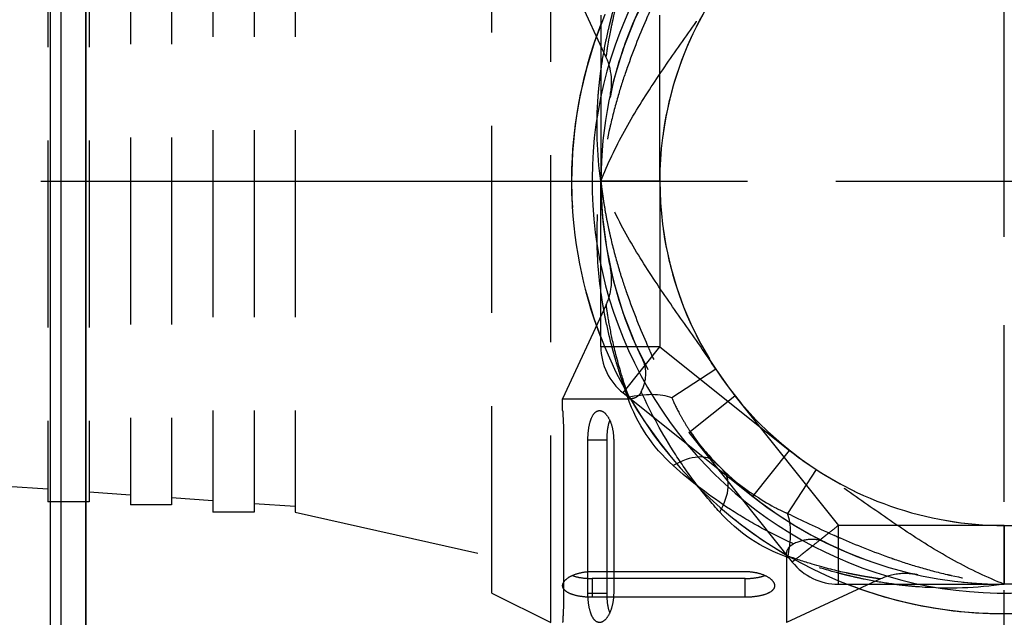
# Model space of a CAD drawing. Header units: millimetres. Extents: x 399 to 6233, y -1870 to 1602.
# Tile 372 of 656: x 4389 to 4406, y 621 to 631. Entities that reach past the tile are written whole.
import ezdxf

# ---------------------------------------------------------------- set-up
doc = ezdxf.new("R2010")
doc.units = ezdxf.units.MM
for name, pattern in [('AM_ISO08W050', [18, 12, -1.5, 3, -1.5]), ('HIDDEN', [9.525, 6.35, -3.175]), ('SLD-實線', [0])]:
    doc.linetypes.add(name, pattern=pattern)
for name, color, linetype, lineweight in [('AM_5', 3, 'Continuous', 25), ('AM_7', 4, 'AM_ISO08W050', 25), ('可見 (ISO)', 7, 'Continuous', 25), ('窄部可見 (ISO)', 7, 'Continuous', 35)]:
    doc.layers.add(name, color=color, linetype=linetype, lineweight=lineweight)
doc.layers.add('中繼線', color=7, linetype='Continuous')
doc.styles.add('尺寸標註', font='romans.shx', dxfattribs={"bigfont": 'CHINESET.SHX'})
doc.dimstyles.new('複本 CNS2-1$0', dxfattribs={"dimtxt": 2.5, "dimasz": 2, "dimexe": 1, "dimexo": 1, "dimgap": 1, "dimtad": 1, "dimtoh": 1, "dimdsep": 46, "dimtxsty": '尺寸標註', "dimcen": 0, "dimclrd": 2, "dimclre": 2, "dimclrt": 3, "dimadec": 0, "dimazin": 2, "dimtp": 0.1, "dimtm": 0.1, "dimtfac": 0.71, "dimtmove": 0, "dimatfit": 0, "dimfxl": 0, "dimlwd": 13, "dimlwe": 13, "dimarcsym": 0})

# ---------------------------------------------------------------- blocks, each defined once
blk = doc.blocks.new('*D165')
at = {"layer": 'AM_5', "color": 2, "lineweight": 13}
for p, q in [((4437.49, 623.26), (4437.49, 585.965)), ((4406.129, 592.718), (4406.129, 585.965)), ((4404.129, 586.965), (4402.129, 586.965)), ((4406.129, 586.965), (4437.49, 586.965)), ((4439.49, 586.965), (4473.014, 586.965))]:
    blk.add_line(p, q, dxfattribs=at)
at = {"layer": 'AM_5', "color": 2, "lineweight": -2}
for points in [[(4404.129, 587.298), (4404.129, 586.631), (4406.129, 586.965)], [(4439.49, 587.298), (4439.49, 586.631), (4437.49, 586.965)]]:
    blk.add_solid(points, dxfattribs=at)
at = {"layer": 'Defpoints', "color": 0, "lineweight": -2}
for p in [(4437.49, 624.26), (4406.129, 593.718), (4406.129, 586.965)]:
    blk.add_point(p, dxfattribs=at)
at = {"layer": 'AM_5', "color": 3, "insert": (4457.252, 591.953), "char_height": 2.5, "attachment_point": 5, "style": '尺寸標註'}
blk.add_mtext('WR\\P(空間保持至少100以上)', dxfattribs=at)
blk = doc.blocks.new('*D166')
at = {"layer": 'AM_5', "color": 2, "lineweight": 13}
for p, q in [((4368.185, 630.078), (4368.185, 632.078)), ((4370.769, 628.078), (4367.185, 628.078)), ((4368.185, 628.078), (4368.185, 596.718)), ((4401.311, 596.718), (4367.185, 596.718)), ((4368.185, 594.718), (4368.185, 588.128)), ((4368.185, 588.128), (4337.661, 588.128))]:
    blk.add_line(p, q, dxfattribs=at)
at = {"layer": 'AM_5', "color": 2, "lineweight": -2}
for points in [[(4367.852, 630.078), (4368.518, 630.078), (4368.185, 628.078)], [(4367.852, 594.718), (4368.518, 594.718), (4368.185, 596.718)]]:
    blk.add_solid(points, dxfattribs=at)
at = {"layer": 'Defpoints', "color": 0, "lineweight": -2}
for p in [(4371.769, 628.078), (4368.185, 596.718), (4402.311, 596.718)]:
    blk.add_point(p, dxfattribs=at)
at = {"layer": 'AM_5', "color": 3, "insert": (4352.423, 593.116), "char_height": 2.5, "attachment_point": 5, "style": '尺寸標註'}
blk.add_mtext('WM\\P(空間保持至少100以上)', dxfattribs=at)
blk = doc.blocks.new('90度接頭-側視')
for p, q in [((-6.76, 2.102), (-7.5, 3.7)), ((-5.85, 0), (-6.85, 0)), ((-6.85, -2.818), (-6.85, 0)), ((-5.85, 0), (-5.85, -2.818)), ((-5.85, -2.818), (-6.85, -2.818)), ((-6.473, -3.6), (-5.85, -2.818)), ((-5.85, -2.818), (-3.646, -4.575)), ((-6.473, -3.6), (-4.269, -5.357)), ((-4.269, -5.357), (-3.646, -4.575))]:
    blk.add_line(p, q)
for centre, radius, start, end in [((0, 0), 6.85, 134.2456, 180), ((0, 0), 5.85, 123.1086, 180), ((0, 0), 7.35, 160.4443, 201.2555), ((-5.85, -2.818), 1, 180, 231.4451), ((0, 0), 7.35, 210.1895, 329.8105), ((0, 0), 6.85, 231.4451, 308.5549)]:
    blk.add_arc(centre, radius, start, end)
for points, knots in [([(-6.76, 2.102), (-6.76, 2.102), (-6.759, 2.114), (-6.755, 2.138), (-6.755, 2.139), (-6.755, 2.141), (-6.754, 2.143), (-6.752, 2.163), (-6.747, 2.191), (-6.742, 2.227), (-6.742, 2.229), (-6.741, 2.232), (-6.741, 2.235), (-6.74, 2.238), (-6.74, 2.241), (-6.739, 2.244), (-6.738, 2.249), (-6.737, 2.255), (-6.736, 2.261), (-6.73, 2.3), (-6.723, 2.346), (-6.713, 2.4), (-6.708, 2.43), (-6.702, 2.464), (-6.695, 2.499), (-6.691, 2.517), (-6.688, 2.536), (-6.684, 2.555), (-6.682, 2.564), (-6.68, 2.574), (-6.678, 2.584), (-6.677, 2.589), (-6.676, 2.594), (-6.675, 2.599), (-6.675, 2.601), (-6.674, 2.604), (-6.673, 2.606), (-6.673, 2.609), (-6.672, 2.612), (-6.672, 2.614), (-6.667, 2.637), (-6.662, 2.66), (-6.657, 2.685), (-6.623, 2.842), (-6.576, 3.035), (-6.507, 3.266), (-6.467, 3.398), (-6.42, 3.543), (-6.362, 3.7)], [0.4996312, 0.4996312, 0.4996312, 0.4996312, 0.5625, 0.5625, 0.5625, 0.5670909, 0.5670909, 0.5670909, 0.6171875, 0.6171875, 0.6171875, 0.6210938, 0.6210938, 0.6210938, 0.625, 0.625, 0.625, 0.6335102, 0.6335102, 0.6335102, 0.6875, 0.6875, 0.6875, 0.71875, 0.71875, 0.71875, 0.734375, 0.734375, 0.734375, 0.7421875, 0.7421875, 0.7421875, 0.7460938, 0.7460938, 0.7460938, 0.7480469, 0.7480469, 0.7480469, 0.75, 0.75, 0.75, 0.7726181, 0.7726181, 0.7726181, 0.9168736, 0.9168736, 0.9168736, 1, 1, 1, 1]), ([(-6.683, 1.503), (-6.685, 1.492), (-6.693, 1.458), (-6.69, 1.471), (-6.69, 1.471), (-6.69, 1.472), (-6.69, 1.473), (-6.69, 1.473), (-6.69, 1.474), (-6.689, 1.475), (-6.689, 1.475), (-6.689, 1.478), (-6.688, 1.479), (-6.683, 1.506), (-6.679, 1.532), (-6.669, 1.61), (-6.667, 1.662), (-6.673, 1.847), (-6.704, 1.982), (-6.76, 2.102)], [0.0000018, 0.0000018, 0.0000018, 0.0000018, 0.0640841, 0.0640841, 0.0650813, 0.0650813, 0.0653301, 0.0653301, 0.0654529, 0.0654529, 0.0656993, 0.0656993, 0.066189, 0.066189, 0.0740078, 0.0740078, 0.0896791, 0.0896791, 0.1295064, 0.1295064, 0.1295064, 0.1295064]), ([(-3.646, -4.575), (-3.128, -4.987), (-2.556, -5.303), (-1.931, -5.522), (-1.306, -5.741), (-0.662, -5.85), (0, -5.85), (0.662, -5.85), (1.306, -5.741), (1.931, -5.522), (2.556, -5.303), (3.128, -4.988), (3.646, -4.575)], [0, 0, 0, 0, 0.25, 0.25, 0.25, 0.5, 0.5, 0.5, 0.75, 0.75, 0.75, 1, 1, 1, 1])]:
    blk.add_open_spline(points, degree=3, knots=knots)
blk = doc.blocks.new('90接頭方向組合')
at = {"layer": '中繼線', "color": 1, "linetype": 'HIDDEN', "ltscale": 0.5}
for p, q in [((36.722, 36.922), (36.722, 51.922)), ((35.722, 37.422), (35.722, 51.422)), ((30.982, 50.047), (30.982, 38.797)), ((31.682, 50.047), (31.682, 38.797)), ((32.382, 50.047), (32.382, 38.797)), ((28.182, 49.872), (28.182, 38.972)), ((28.882, 49.872), (28.882, 38.972)), ((29.582, 49.922), (29.582, 38.922)), ((30.282, 49.922), (30.282, 38.922)), ((37.572, 47.24), (37.572, 44.422)), ((38.572, 44.422), (38.572, 47.24)), ((37.572, 44.422), (38.572, 44.422)), ((37.662, 42.32), (36.922, 40.722)), ((38.282, 41.386), (38.282, 41.386)), ((39.522, 41.227), (38.776, 40.74)), ((36.922, 40.722), (38.06, 40.722)), ((36.922, 40.522), (36.922, 40.722)), ((39.065, 40.153), (39.847, 40.776)), ((39.847, 40.776), (41.604, 38.572)), ((39.065, 40.153), (40.822, 37.949)), ((36.939, 40.022), (36.939, 37.422)), ((37.351, 37.422), (37.351, 40.022)), ((37.67, 40.022), (37.351, 40.022)), ((37.67, 40.022), (37.67, 37.422)), ((37.789, 40.022), (37.789, 37.422)), ((41.227, 39.522), (40.74, 38.776)), ((27.482, 39.24), (28.182, 39.191)), ((28.882, 39.142), (29.582, 39.093)), ((28.882, 38.972), (28.182, 38.972)), ((30.282, 39.044), (30.982, 38.995)), ((30.282, 38.922), (29.582, 38.922)), ((31.682, 38.797), (30.982, 38.797)), ((31.682, 38.946), (32.382, 38.897)), ((32.382, 38.797), (35.722, 38.047)), ((44.422, 38.572), (41.604, 38.572)), ((41.604, 37.572), (41.604, 38.572)), ((44.422, 37.572), (44.422, 38.572)), ((44.422, 38.572), (44.422, 37.572)), ((44.422, 38.572), (47.24, 38.572)), ((40.722, 38.06), (40.722, 36.922)), ((37.422, 37.789), (40.022, 37.789)), ((37.422, 37.67), (37.422, 37.351)), ((40.022, 37.67), (37.422, 37.67)), ((40.022, 37.351), (40.022, 37.67)), ((42.32, 37.662), (40.722, 36.922)), ((41.604, 37.572), (44.422, 37.572)), ((47.24, 37.572), (44.422, 37.572)), ((35.722, 37.422), (36.722, 36.922)), ((37.351, 37.422), (37.67, 37.422)), ((40.022, 37.351), (37.422, 37.351))]:
    blk.add_line(p, q, dxfattribs=at)
for centre, radius, start, end in [((44.422, 44.422), 7.35, 120.1895, 239.8105), ((44.422, 44.422), 6.85, 141.4451, 218.5549), ((44.422, 44.422), 7.35, 158.7445, 199.5557), ((44.422, 44.422), 6.69, 163.7678, 163.7681), ((44.422, 44.422), 6.85, 180, 225.7544), ((44.422, 44.422), 5.85, 180, 236.8914), ((44.422, 44.422), 6.69, 196.232, 196.2324), ((44.422, 44.422), 5.85, 213.1086, 270), ((44.422, 44.422), 5.85, 270, 326.8914), ((44.422, 44.422), 6.85, 224.2456, 270), ((44.422, 44.422), 6.85, 270, 315.7544), ((44.422, 44.422), 6.69, 253.7678, 253.7681), ((41.604, 38.572), 1, 218.5549, 270), ((44.422, 44.422), 7.35, 248.7445, 289.5557), ((44.422, 44.422), 7.35, 250.4443, 291.2555)]:
    blk.add_arc(centre, radius, start, end, dxfattribs=at)
for centre, major_axis, ratio, start_param, end_param in [((38.029, 40.253), (-0.955, -0.296), 0.473491, 3.682721, 4.566635), ((38.799, 38.945), (0.716, 0.698), 0.516783, 0, 1.104471), ((38.945, 38.799), (0.698, 0.716), 0.516783, 5.178714, 6.283185), ((40.253, 38.029), (-0.296, -0.955), 0.473491, 1.71655, 2.600464)]:
    blk.add_ellipse(centre, major_axis=major_axis, ratio=ratio, start_param=start_param, end_param=end_param, dxfattribs=at)
for points, knots in [([(37.572, 44.422), (37.505, 44.889), (37.489, 45.372), (37.526, 45.862), (37.532, 45.944), (37.54, 46.026), (37.549, 46.108), (37.553, 46.149), (37.558, 46.19), (37.563, 46.231), (37.566, 46.251), (37.569, 46.272), (37.571, 46.292), (37.573, 46.303), (37.574, 46.313), (37.576, 46.323), (37.577, 46.333), (37.579, 46.345), (37.58, 46.354), (37.601, 46.5), (37.627, 46.649), (37.658, 46.8), (37.674, 46.875), (37.69, 46.951), (37.708, 47.027), (37.717, 47.065), (37.726, 47.103), (37.736, 47.141), (37.741, 47.16), (37.746, 47.18), (37.751, 47.199), (37.753, 47.208), (37.755, 47.218), (37.758, 47.227), (37.759, 47.232), (37.76, 47.237), (37.762, 47.242), (37.763, 47.247), (37.765, 47.253), (37.766, 47.256), (37.829, 47.495), (37.917, 47.781), (38.029, 48.101)], [0, 0, 0, 0, 0.375, 0.375, 0.375, 0.4375, 0.4375, 0.4375, 0.46875, 0.46875, 0.46875, 0.484375, 0.484375, 0.484375, 0.492187, 0.492187, 0.492187, 0.5, 0.5, 0.5, 0.625, 0.625, 0.625, 0.6875, 0.6875, 0.6875, 0.71875, 0.71875, 0.71875, 0.734375, 0.734375, 0.734375, 0.742187, 0.742187, 0.742187, 0.746094, 0.746094, 0.746094, 0.75, 0.75, 0.75, 1, 1, 1, 1]), ([(38.776, 48.104), (38.665, 47.873), (38.539, 47.612), (38.407, 47.318), (38.391, 47.283), (38.376, 47.247), (38.36, 47.211), (38.243, 46.944), (38.124, 46.651), (38.013, 46.332), (38.009, 46.321), (38.006, 46.313), (38.003, 46.304), (37.955, 46.166), (37.909, 46.023), (37.866, 45.876), (37.82, 45.72), (37.777, 45.56), (37.739, 45.395), (37.734, 45.373), (37.728, 45.348), (37.723, 45.325), (37.648, 44.992), (37.601, 44.69), (37.572, 44.422)], [0, 0, 0, 0, 0.249939, 0.249939, 0.249939, 0.2797423, 0.2797423, 0.2797423, 0.4998779, 0.4998779, 0.4998779, 0.5076885, 0.5076885, 0.5076885, 0.6248474, 0.6248474, 0.6248474, 0.74918, 0.74918, 0.74918, 0.7654381, 0.7654381, 0.7654381, 0.9997559, 0.9997559, 0.9997559, 0.9997559]), ([(39.847, 48.068), (39.435, 47.551), (39.119, 46.978), (38.9, 46.354), (38.682, 45.729), (38.572, 45.084), (38.572, 44.422), (38.572, 43.76), (38.682, 43.116), (38.9, 42.491), (39.119, 41.866), (39.435, 41.294), (39.847, 40.776)], [0, 0, 0, 0, 0.25, 0.25, 0.25, 0.5, 0.5, 0.5, 0.75, 0.75, 0.75, 1, 1, 1, 1]), ([(37.572, 44.422), (37.687, 44.715), (37.822, 44.996), (38.122, 45.543), (38.287, 45.808), (38.631, 46.331), (38.811, 46.587), (39.171, 47.1), (39.351, 47.356), (39.522, 47.618)], [0, 0, 0, 0, 0.25, 0.25, 0.5, 0.5, 0.75, 0.75, 1, 1, 1, 1]), ([(38.029, 40.744), (37.973, 40.904), (37.923, 41.055), (37.879, 41.196), (37.857, 41.267), (37.836, 41.335), (37.818, 41.4), (37.808, 41.433), (37.799, 41.465), (37.79, 41.496), (37.786, 41.512), (37.782, 41.527), (37.778, 41.543), (37.776, 41.55), (37.774, 41.558), (37.772, 41.566), (37.771, 41.569), (37.77, 41.573), (37.769, 41.577), (37.768, 41.581), (37.767, 41.583), (37.766, 41.588), (37.725, 41.743), (37.689, 41.896), (37.658, 42.047), (37.642, 42.123), (37.628, 42.198), (37.615, 42.273), (37.608, 42.31), (37.602, 42.348), (37.596, 42.385), (37.593, 42.403), (37.59, 42.422), (37.588, 42.44), (37.585, 42.459), (37.582, 42.475), (37.579, 42.496), (37.533, 42.816), (37.509, 43.135), (37.507, 43.45), (37.507, 43.458), (37.507, 43.465), (37.507, 43.472), (37.507, 43.553), (37.508, 43.633), (37.51, 43.713), (37.518, 43.953), (37.539, 44.19), (37.572, 44.422)], [0, 0, 0, 0, 0.125, 0.125, 0.125, 0.1875, 0.1875, 0.1875, 0.21875, 0.21875, 0.21875, 0.234375, 0.234375, 0.234375, 0.242188, 0.242188, 0.242188, 0.246094, 0.246094, 0.246094, 0.25, 0.25, 0.25, 0.375, 0.375, 0.375, 0.4375, 0.4375, 0.4375, 0.46875, 0.46875, 0.46875, 0.484375, 0.484375, 0.484375, 0.5, 0.5, 0.5, 0.744385, 0.744385, 0.744385, 0.75, 0.75, 0.75, 0.8125, 0.8125, 0.8125, 1, 1, 1, 1]), ([(37.572, 44.422), (37.576, 44.383), (37.581, 44.34), (37.587, 44.293), (37.589, 44.277), (37.591, 44.261), (37.593, 44.244), (37.602, 44.177), (37.613, 44.103), (37.626, 44.022), (37.639, 43.942), (37.654, 43.853), (37.673, 43.758), (37.682, 43.711), (37.692, 43.661), (37.703, 43.61), (37.708, 43.585), (37.714, 43.559), (37.72, 43.532), (37.723, 43.519), (37.726, 43.506), (37.729, 43.492), (37.73, 43.486), (37.732, 43.479), (37.733, 43.472), (37.735, 43.465), (37.737, 43.457), (37.738, 43.452), (37.777, 43.286), (37.82, 43.124), (37.866, 42.968), (37.89, 42.886), (37.915, 42.806), (37.941, 42.727), (37.958, 42.673), (37.976, 42.62), (37.994, 42.568), (37.998, 42.554), (38.003, 42.54), (38.008, 42.526), (38.009, 42.522), (38.011, 42.518), (38.013, 42.513), (38.124, 42.193), (38.243, 41.9), (38.36, 41.633), (38.376, 41.597), (38.391, 41.562), (38.407, 41.527), (38.539, 41.232), (38.665, 40.971), (38.776, 40.74)], [0.0002441, 0.0002441, 0.0002441, 0.0002441, 0.0471077, 0.0471077, 0.0471077, 0.0627289, 0.0627289, 0.0627289, 0.1252136, 0.1252136, 0.1252136, 0.1876984, 0.1876984, 0.1876984, 0.2189407, 0.2189407, 0.2189407, 0.2345619, 0.2345619, 0.2345619, 0.2423725, 0.2423725, 0.2423725, 0.2462778, 0.2462778, 0.2462778, 0.2501831, 0.2501831, 0.2501831, 0.3751526, 0.3751526, 0.3751526, 0.4402334, 0.4402334, 0.4402334, 0.4845273, 0.4845273, 0.4845273, 0.4963042, 0.4963042, 0.4963042, 0.5001221, 0.5001221, 0.5001221, 0.7204352, 0.7204352, 0.7204352, 0.750061, 0.750061, 0.750061, 1, 1, 1, 1]), ([(39.522, 41.227), (39.352, 41.488), (39.172, 41.744), (38.812, 42.255), (38.633, 42.511), (38.289, 43.032), (38.124, 43.297), (37.824, 43.845), (37.688, 44.128), (37.572, 44.422)], [0, 0, 0, 0, 0.25, 0.25, 0.5, 0.5, 0.75, 0.75, 1, 1, 1, 1]), ([(37.662, 42.32), (37.707, 42.418), (37.737, 42.525), (37.754, 42.686), (37.756, 42.74), (37.752, 42.82), (37.749, 42.847), (37.744, 42.884), (37.743, 42.894), (37.74, 42.912), (37.738, 42.919), (37.737, 42.929), (37.736, 42.931), (37.736, 42.934), (37.735, 42.935), (37.735, 42.937), (37.735, 42.938), (37.734, 42.94), (37.734, 42.941), (37.734, 42.944), (37.733, 42.944), (37.733, 42.946), (37.733, 42.946), (37.733, 42.947), (37.733, 42.947), (37.733, 42.947), (37.733, 42.947), (37.733, 42.947)], [0, 0, 0, 0, 0.03238533, 0.03238533, 0.04848247, 0.04848247, 0.05661557, 0.05661557, 0.05966355, 0.05966355, 0.0619518, 0.0619518, 0.06256623, 0.06256623, 0.0629676, 0.0629676, 0.0633711, 0.0633711, 0.06377443, 0.06377443, 0.06541595, 0.06541595, 0.06701571, 0.06701571, 0.07181345, 0.07181345, 0.07469504, 0.07469504, 0.07469504, 0.07469504]), ([(38.06, 40.722), (38.003, 40.878), (37.956, 41.022), (37.916, 41.154), (37.846, 41.386), (37.799, 41.58), (37.765, 41.738), (37.736, 41.875), (37.707, 42.032), (37.691, 42.13), (37.689, 42.141), (37.687, 42.151), (37.686, 42.16), (37.686, 42.162), (37.685, 42.163), (37.685, 42.164), (37.685, 42.167), (37.684, 42.17), (37.684, 42.173), (37.683, 42.175), (37.683, 42.178), (37.683, 42.181), (37.675, 42.228), (37.67, 42.263), (37.667, 42.286), (37.664, 42.309), (37.662, 42.32), (37.662, 42.32)], [0.0000001, 0.0000001, 0.0000001, 0.0000001, 0.0822466, 0.0822466, 0.0822466, 0.2265454, 0.2265454, 0.2265454, 0.3520214, 0.3520214, 0.3520214, 0.3653496, 0.3653496, 0.3653496, 0.3671875, 0.3671875, 0.3671875, 0.3710937, 0.3710937, 0.3710937, 0.375, 0.375, 0.375, 0.4375, 0.4375, 0.4375, 0.4986772, 0.4986772, 0.4986772, 0.4986772]), ([(38.258, 40.843), (38.304, 40.938), (38.33, 41.035), (38.338, 41.209), (38.325, 41.286), (38.291, 41.366), (38.287, 41.376), (38.282, 41.386)], [0.00000157, 0.00000157, 0.00000157, 0.00000157, 0.03773377, 0.03773377, 0.07068367, 0.07068367, 0.07542641, 0.07542641, 0.07542641, 0.07542641]), ([(38.258, 40.843), (38.248, 40.822), (38.236, 40.804), (38.209, 40.774), (38.194, 40.762), (38.14, 40.729), (38.098, 40.722), (38.06, 40.722)], [0.0000014, 0.0000014, 0.0000014, 0.0000014, 0.00816984, 0.00816984, 0.01702645, 0.01702645, 0.0387401, 0.0387401, 0.0387401, 0.0387401]), ([(39.589, 38.799), (39.453, 38.95), (39.322, 39.106), (39.073, 39.431), (38.955, 39.598), (38.616, 40.121), (38.423, 40.478), (38.258, 40.843)], [0, 0, 0, 0, 0.25, 0.25, 0.5, 0.5, 1, 1, 1, 1]), ([(38.776, 40.74), (38.804, 40.676), (38.842, 40.594), (38.894, 40.496), (38.92, 40.447), (38.949, 40.394), (38.983, 40.337), (39.016, 40.281), (39.056, 40.217), (39.096, 40.158), (39.257, 39.919), (39.407, 39.754), (39.515, 39.643)], [0, 0, 0, 0, 0.25, 0.25, 0.25, 0.375, 0.375, 0.375, 0.5, 0.5, 0.5, 1, 1, 1, 1]), ([(36.922, 40.522), (36.922, 40.522), (36.923, 40.51), (36.926, 40.459), (36.928, 40.42), (36.933, 40.331), (36.935, 40.275), (36.938, 40.152), (36.939, 40.085), (36.939, 40.022)], [-0.07536132, -0.07536132, -0.07536132, -0.07536132, -0.05652099, -0.05652099, -0.03768067, -0.03768067, -0.01884034, -0.01884034, 0, 0, 0, 0]), ([(37.351, 40.022), (37.351, 40.085), (37.356, 40.151), (37.373, 40.272), (37.387, 40.327), (37.42, 40.418), (37.442, 40.458), (37.493, 40.51), (37.521, 40.522), (37.576, 40.522), (37.607, 40.509), (37.666, 40.456), (37.694, 40.416), (37.738, 40.326), (37.757, 40.272), (37.782, 40.151), (37.789, 40.085), (37.789, 40.022)], [-0.1577208, -0.1577208, -0.1577208, -0.1577208, -0.1389869, -0.1389869, -0.120253, -0.120253, -0.0998464, -0.0998464, -0.0794397, -0.0794397, -0.0585168, -0.0585168, -0.037594, -0.037594, -0.018797, -0.018797, 0, 0, 0, 0]), ([(37.721, 40.361), (37.706, 40.32), (37.693, 40.268), (37.675, 40.151), (37.67, 40.085), (37.67, 40.022)], [-0.19459193, -0.19459193, -0.19459193, -0.19459193, -0.1771521, -0.1771521, -0.1584276, -0.1584276, -0.1584276, -0.1584276]), ([(40.843, 38.258), (40.66, 38.34), (40.48, 38.43), (40.301, 38.527), (40.123, 38.624), (39.945, 38.729), (39.772, 38.842), (39.425, 39.067), (39.101, 39.316), (38.799, 39.589)], [0, 0, 0, 0, 0.25, 0.25, 0.25, 0.5, 0.5, 0.5, 1, 1, 1, 1]), ([(39.643, 39.515), (39.698, 39.461), (39.767, 39.397), (39.852, 39.326), (40.039, 39.169), (40.353, 38.966), (40.556, 38.863), (40.628, 38.827), (40.69, 38.798), (40.74, 38.776)], [0, 0, 0, 0, 0.25, 0.25, 0.25, 0.803278, 0.803278, 0.803278, 1, 1, 1, 1]), ([(44.422, 37.572), (44.13, 37.687), (43.848, 37.822), (43.301, 38.122), (43.036, 38.287), (42.514, 38.631), (42.257, 38.811), (41.745, 39.171), (41.489, 39.351), (41.227, 39.522)], [0, 0, 0, 0, 0.25, 0.25, 0.5, 0.5, 0.75, 0.75, 1, 1, 1, 1]), ([(40.74, 38.776), (40.971, 38.665), (41.232, 38.539), (41.527, 38.407), (41.562, 38.391), (41.597, 38.376), (41.633, 38.36), (41.9, 38.243), (42.193, 38.124), (42.513, 38.013), (42.524, 38.009), (42.531, 38.006), (42.54, 38.003), (42.678, 37.955), (42.821, 37.909), (42.968, 37.866), (43.124, 37.82), (43.285, 37.777), (43.45, 37.739), (43.471, 37.734), (43.496, 37.728), (43.519, 37.723), (43.852, 37.648), (44.155, 37.601), (44.422, 37.572)], [0, 0, 0, 0, 0.249939, 0.249939, 0.249939, 0.2797423, 0.2797423, 0.2797423, 0.4998779, 0.4998779, 0.4998779, 0.5076885, 0.5076885, 0.5076885, 0.6248474, 0.6248474, 0.6248474, 0.74918, 0.74918, 0.74918, 0.7654381, 0.7654381, 0.7654381, 0.9997559, 0.9997559, 0.9997559, 0.9997559]), ([(41.604, 38.572), (41.535, 38.517), (41.476, 38.469), (41.426, 38.43), (41.401, 38.41), (41.378, 38.392), (41.358, 38.376), (41.348, 38.368), (41.339, 38.361), (41.33, 38.354), (41.325, 38.35), (41.321, 38.347), (41.317, 38.343), (41.313, 38.34), (41.312, 38.339), (41.305, 38.334), (41.25, 38.29), (41.202, 38.252), (41.16, 38.218), (41.139, 38.201), (41.119, 38.186), (41.101, 38.171), (41.092, 38.164), (41.084, 38.157), (41.075, 38.151), (41.071, 38.147), (41.067, 38.144), (41.063, 38.141), (41.061, 38.139), (41.059, 38.138), (41.057, 38.136), (41.055, 38.135), (41.054, 38.134), (41.051, 38.132), (40.964, 38.062), (40.908, 38.018), (40.873, 37.99), (40.837, 37.963), (40.822, 37.949), (40.822, 37.949)], [0, 0, 0, 0, 0.125, 0.125, 0.125, 0.1875, 0.1875, 0.1875, 0.21875, 0.21875, 0.21875, 0.234375, 0.234375, 0.234375, 0.25, 0.25, 0.25, 0.375, 0.375, 0.375, 0.4375, 0.4375, 0.4375, 0.46875, 0.46875, 0.46875, 0.484375, 0.484375, 0.484375, 0.492187, 0.492187, 0.492187, 0.5, 0.5, 0.5, 0.75, 0.75, 0.75, 1, 1, 1, 1]), ([(41.386, 38.282), (41.376, 38.287), (41.366, 38.291), (41.286, 38.325), (41.209, 38.338), (41.035, 38.33), (40.938, 38.304), (40.843, 38.258)], [-0.00471986, -0.00471986, -0.00471986, -0.00471986, 0, 0, 0.03295232, 0.03295232, 0.07067013, 0.07067013, 0.07067013, 0.07067013]), ([(40.722, 38.06), (40.722, 38.098), (40.729, 38.14), (40.762, 38.194), (40.774, 38.209), (40.804, 38.236), (40.822, 38.248), (40.843, 38.258)], [0.00000387, 0.00000387, 0.00000387, 0.00000387, 0.0217163, 0.0217163, 0.03057237, 0.03057237, 0.03874012, 0.03874012, 0.03874012, 0.03874012]), ([(42.32, 37.662), (42.32, 37.662), (42.308, 37.664), (42.285, 37.667), (42.283, 37.667), (42.281, 37.668), (42.279, 37.668), (42.259, 37.671), (42.231, 37.675), (42.196, 37.68), (42.193, 37.681), (42.19, 37.681), (42.187, 37.682), (42.184, 37.682), (42.181, 37.683), (42.179, 37.683), (42.173, 37.684), (42.167, 37.685), (42.161, 37.686), (42.122, 37.692), (42.076, 37.7), (42.023, 37.709), (41.992, 37.715), (41.959, 37.721), (41.923, 37.728), (41.905, 37.731), (41.886, 37.735), (41.867, 37.738), (41.858, 37.74), (41.848, 37.742), (41.838, 37.744), (41.833, 37.745), (41.828, 37.746), (41.823, 37.747), (41.821, 37.748), (41.818, 37.748), (41.816, 37.749), (41.813, 37.749), (41.81, 37.75), (41.808, 37.75), (41.786, 37.755), (41.762, 37.76), (41.737, 37.765), (41.58, 37.799), (41.387, 37.846), (41.157, 37.915), (41.024, 37.955), (40.879, 38.002), (40.722, 38.06)], [0.4996312, 0.4996312, 0.4996312, 0.4996312, 0.5625, 0.5625, 0.5625, 0.5670909, 0.5670909, 0.5670909, 0.6171875, 0.6171875, 0.6171875, 0.6210938, 0.6210938, 0.6210938, 0.625, 0.625, 0.625, 0.6335102, 0.6335102, 0.6335102, 0.6875, 0.6875, 0.6875, 0.71875, 0.71875, 0.71875, 0.734375, 0.734375, 0.734375, 0.7421875, 0.7421875, 0.7421875, 0.7460938, 0.7460938, 0.7460938, 0.7480469, 0.7480469, 0.7480469, 0.75, 0.75, 0.75, 0.7726181, 0.7726181, 0.7726181, 0.9168736, 0.9168736, 0.9168736, 1, 1, 1, 1]), ([(44.422, 37.572), (43.956, 37.505), (43.473, 37.489), (42.982, 37.526), (42.901, 37.532), (42.819, 37.54), (42.737, 37.549), (42.696, 37.553), (42.655, 37.558), (42.614, 37.563), (42.593, 37.566), (42.573, 37.569), (42.552, 37.571), (42.542, 37.573), (42.532, 37.574), (42.521, 37.576), (42.511, 37.577), (42.5, 37.579), (42.491, 37.58), (42.344, 37.601), (42.195, 37.627), (42.045, 37.658), (41.969, 37.674), (41.894, 37.69), (41.818, 37.708), (41.78, 37.717), (41.741, 37.726), (41.703, 37.736), (41.684, 37.741), (41.665, 37.746), (41.646, 37.751), (41.636, 37.753), (41.627, 37.755), (41.617, 37.758), (41.612, 37.759), (41.607, 37.76), (41.603, 37.762), (41.598, 37.763), (41.592, 37.765), (41.588, 37.766), (41.349, 37.829), (41.064, 37.917), (40.744, 38.029)], [0, 0, 0, 0, 0.375, 0.375, 0.375, 0.4375, 0.4375, 0.4375, 0.46875, 0.46875, 0.46875, 0.484375, 0.484375, 0.484375, 0.492187, 0.492187, 0.492187, 0.5, 0.5, 0.5, 0.625, 0.625, 0.625, 0.6875, 0.6875, 0.6875, 0.71875, 0.71875, 0.71875, 0.734375, 0.734375, 0.734375, 0.742187, 0.742187, 0.742187, 0.746094, 0.746094, 0.746094, 0.75, 0.75, 0.75, 1, 1, 1, 1]), ([(37.422, 37.351), (37.359, 37.351), (37.291, 37.356), (37.168, 37.374), (37.112, 37.388), (37.023, 37.422), (36.985, 37.444), (36.934, 37.494), (36.922, 37.522), (36.922, 37.576), (36.935, 37.606), (36.985, 37.663), (37.023, 37.691), (37.112, 37.735), (37.167, 37.755), (37.29, 37.782), (37.358, 37.789), (37.422, 37.789)], [-0.315449, -0.315449, -0.315449, -0.315449, -0.2963495, -0.2963495, -0.27725, -0.27725, -0.2572083, -0.2572083, -0.2371665, -0.2371665, -0.2167818, -0.2167818, -0.1963971, -0.1963971, -0.1770589, -0.1770589, -0.1577208, -0.1577208, -0.1577208, -0.1577208]), ([(40.022, 37.789), (40.085, 37.789), (40.151, 37.782), (40.272, 37.757), (40.326, 37.738), (40.416, 37.694), (40.456, 37.666), (40.509, 37.607), (40.522, 37.576), (40.522, 37.521), (40.51, 37.493), (40.458, 37.442), (40.418, 37.42), (40.327, 37.387), (40.272, 37.373), (40.151, 37.356), (40.085, 37.351), (40.022, 37.351)], [-0.1577208, -0.1577208, -0.1577208, -0.1577208, -0.1389238, -0.1389238, -0.1201268, -0.1201268, -0.0992039, -0.0992039, -0.078281, -0.078281, -0.0578744, -0.0578744, -0.0374678, -0.0374678, -0.0187339, -0.0187339, 0, 0, 0, 0]), ([(37.083, 37.721), (37.124, 37.706), (37.174, 37.693), (37.291, 37.675), (37.358, 37.67), (37.422, 37.67)], [-0.03617771, -0.03617771, -0.03617771, -0.03617771, -0.01912511, -0.01912511, 0, 0, 0, 0]), ([(40.022, 37.67), (40.085, 37.67), (40.151, 37.675), (40.268, 37.693), (40.32, 37.706), (40.361, 37.721)], [-0.3168552, -0.3168552, -0.3168552, -0.3168552, -0.2981307, -0.2981307, -0.28069087, -0.28069087, -0.28069087, -0.28069087]), ([(42.919, 37.739), (42.93, 37.737), (42.965, 37.729), (42.952, 37.732), (42.952, 37.732), (42.95, 37.732), (42.95, 37.732), (42.949, 37.733), (42.949, 37.733), (42.948, 37.733), (42.947, 37.733), (42.945, 37.733), (42.943, 37.734), (42.916, 37.739), (42.89, 37.744), (42.812, 37.753), (42.76, 37.756), (42.575, 37.75), (42.441, 37.718), (42.32, 37.662)], [0.0000018, 0.0000018, 0.0000018, 0.0000018, 0.0640841, 0.0640841, 0.0650813, 0.0650813, 0.0653301, 0.0653301, 0.0654529, 0.0654529, 0.0656993, 0.0656993, 0.066189, 0.066189, 0.0740078, 0.0740078, 0.0896791, 0.0896791, 0.1295064, 0.1295064, 0.1295064, 0.1295064]), ([(36.939, 37.422), (36.939, 37.359), (36.938, 37.292), (36.935, 37.169), (36.933, 37.113), (36.928, 37.024), (36.926, 36.986), (36.923, 36.935), (36.922, 36.922), (36.922, 36.922)], [-0.30144527, -0.30144527, -0.30144527, -0.30144527, -0.28260494, -0.28260494, -0.2637646, -0.2637646, -0.24492428, -0.24492428, -0.22608395, -0.22608395, -0.22608395, -0.22608395]), ([(37.789, 37.422), (37.789, 37.358), (37.782, 37.29), (37.755, 37.167), (37.735, 37.112), (37.691, 37.023), (37.663, 36.985), (37.606, 36.935), (37.576, 36.922), (37.522, 36.922), (37.494, 36.934), (37.444, 36.985), (37.422, 37.023), (37.388, 37.112), (37.374, 37.168), (37.356, 37.291), (37.351, 37.359), (37.351, 37.422)], [-0.315449, -0.315449, -0.315449, -0.315449, -0.2961108, -0.2961108, -0.2767726, -0.2767726, -0.2563879, -0.2563879, -0.2360032, -0.2360032, -0.2159615, -0.2159615, -0.1959198, -0.1959198, -0.1768203, -0.1768203, -0.1577208, -0.1577208, -0.1577208, -0.1577208]), ([(37.67, 37.422), (37.67, 37.358), (37.675, 37.291), (37.693, 37.174), (37.706, 37.124), (37.721, 37.083)], [-0.15843672, -0.15843672, -0.15843672, -0.15843672, -0.13931161, -0.13931161, -0.12225901, -0.12225901, -0.12225901, -0.12225901])]:
    blk.add_open_spline(points, degree=3, knots=knots, dxfattribs=at)
for points in [[(38.799, 39.589), (38.444, 39.911), (38.188, 40.292), (38.029, 40.744)], [(40.744, 38.029), (40.292, 38.188), (39.911, 38.444), (39.589, 38.799)]]:
    blk.add_open_spline(points, degree=3, dxfattribs=at)
at = {"layer": '中繼線'}
blk.add_blockref('90度接頭-側視', (44.422, 44.422), dxfattribs=at)

msp = doc.modelspace()

# ---------------------------------------------------------------- linework, layer by layer
at = {"layer": 'AM_7'}
for p, q in [((4406.129, 537.128), (4406.129, 662.439)), ((4371.769, 628.078), (4440.49, 628.078))]:
    msp.add_line(p, q, dxfattribs=at)
at = {"layer": '可見 (ISO)'}
for p, q in [((4390.116, 582.065), (4390.116, 639.641)), ((4389.929, 632.506), (4389.929, 606.178))]:
    msp.add_line(p, q, dxfattribs=at)
at = {"layer": '可見 (ISO)', "color": 7, "linetype": 'SLD-實線', "lineweight": 25}
msp.add_arc((4406.129, 628.078), 7, 149.2017, 331.8337, dxfattribs=at)
at = {"layer": '窄部可見 (ISO)'}
msp.add_line((4390.531, 639.642), (4390.531, 582.065), dxfattribs=at)

# ---------------------------------------------------------------- block references
at = {"layer": '中繼線', "color": 0, "linetype": 'ByBlock', "lineweight": -2}
msp.add_blockref('90接頭方向組合', (4361.707, 583.656), dxfattribs=at)

# ---------------------------------------------------------------- dimensions: what is measured, and where the dimension line sits
at = {"layer": 'AM_5'}
dim = msp.add_linear_dim(base=(4368.185, 596.718), p1=(4371.769, 628.078), p2=(4402.311, 596.718), angle=90, text='WM\\P(空間保持至少100以上)', dimstyle='複本 CNS2-1$0', dxfattribs=at)
dim.commit()
dim.dimension.update_dxf_attribs({"geometry": '*D166', "text_midpoint": (4352.423, 588.128), "dimtype": 160})
dim = msp.add_linear_dim(base=(4406.129, 586.965), p1=(4437.49, 624.26), p2=(4406.129, 593.718), text='WR\\P(空間保持至少100以上)', dimstyle='複本 CNS2-1$0', dxfattribs=at)
dim.commit()
dim.dimension.update_dxf_attribs({"geometry": '*D165', "text_midpoint": (4457.252, 586.965), "dimtype": 160})

doc.saveas('drawing.dxf')
